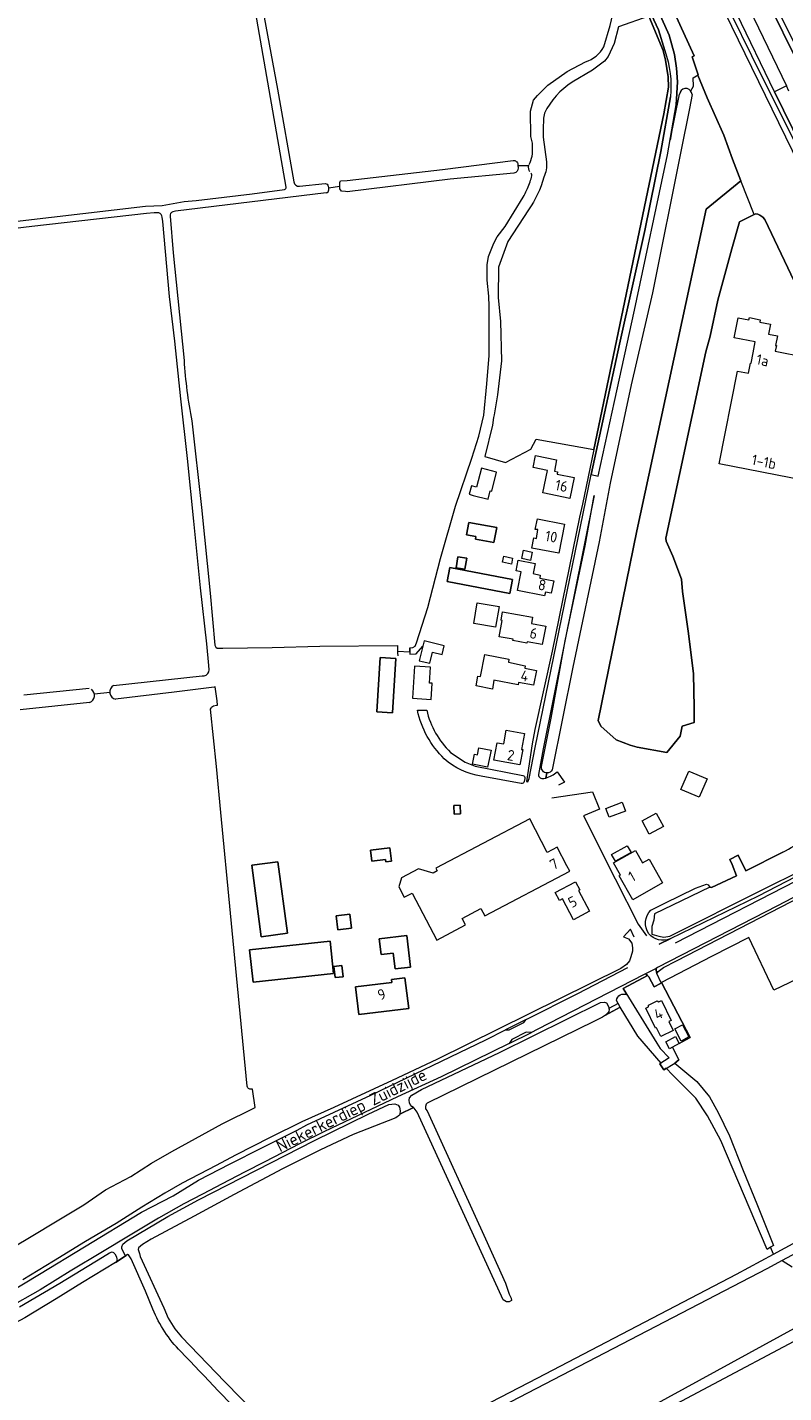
# Model space of a CAD drawing. Header units: metres. Extents: x 209813 to 223847, y 571801 to 587119.
# Tile 700 of 746: x 221483 to 221768, y 584193 to 584708. Entities that reach past the tile are written whole.
import ezdxf
from ezdxf.enums import TextEntityAlignment as Align

# ---------------------------------------------------------------- set-up
doc = ezdxf.new("R2010")
doc.units = ezdxf.units.M
for name, color, linetype, lineweight in [('B-RO-GK-BESCHOEIING-G', 8, 'GK-BESCHOEIING', 0), ('B-RO-GR-GRAS-GV', 8, 'Continuous', 0), ('B-RO-OG-BEBOUWING-GV', 8, 'Continuous', 0), ('B-RO-OG-BEBOUWING-T18', 8, 'Continuous', 0), ('B-RO-OG-TERREIN_CULTUURSCHEIDING-GV', 8, 'Continuous', 0), ('B-RO-OG-TERREIN_ERF-GV', 8, 'Continuous', 0), ('B-RO-OG-TOPOGRAFIE-T18', 8, 'Continuous', 0), ('B-RO-OG-WATER_KANAAL-GV', 8, 'Continuous', 0), ('B-RO-OG-WEG-GV', 8, 'Continuous', 0), ('B-RO-VH-VERHARDING_BETONSTRAATSTEEN-GV', 8, 'Continuous', 0), ('B-RO-VH-VERHARDING_PUIN-GV', 8, 'Continuous', 0), ('B-RO-VH-VERHARDING_TEGEL-GV', 8, 'Continuous', 0)]:
    doc.layers.add(name, color=color, linetype=linetype, lineweight=lineweight)
doc.styles.add('NLCS-ISO-M200-T18', font='txt', dxfattribs={"height": 0.36})
doc.linetypes.add('GK-BESCHOEIING', pattern='A,30,-5,[1,NLCS.shx,S=1,R=0,X=0,Y=0],-5', length=40)

msp = doc.modelspace()

# ---------------------------------------------------------------- linework, layer by layer
at = {"layer": 'B-RO-GK-BESCHOEIING-G', "flags": 128}
for points in [[(221875.738, 584454.845), (221874.508, 584455.066), (221873.062, 584455.961), (221872.183, 584457.19), (221847.773, 584506.691), (221791.235, 584619.586), (221692.021, 584823.048), (221668.547, 584870.73), (221657.634, 584892.46), (221646.635, 584912.998), (221631.561, 584939.584), (221622.157, 584954.665), (221605.775, 584980.039), (221592.815, 584999.476), (221533.755, 585091.875), (221484.107, 585170.707), (221456.455, 585214.021), (221415.099, 585277.685), (221382.506, 585326.88), (221353.466, 585369.682), (221298.776, 585452.31), (221262.849, 585507.464), (221235.508, 585549.912)], [(221733.071, 584696.681), (221733.767, 584697.044), (221726.419, 584713.26), (221726.004, 584713.065)], [(221735.141, 584689.769), (221738.731, 584681.194), (221744.975, 584667.125), (221748.276, 584658.088)], [(221748.276, 584658.088), (221751.416, 584649.92)], [(221751.416, 584649.92), (221738.374, 584639.34), (221712.151, 584518.127), (221697.644, 584446.613), (221698.595, 584444.552), (221704.448, 584439.361)], [(221756.365, 584637.344), (221750.946, 584634.491), (221748.03, 584624.396), (221742.79, 584605.066), (221739.82, 584591.431), (221738.253, 584585.57), (221723.11, 584515.293), (221723.221, 584514.146), (221725.761, 584508.555), (221728.979, 584499.937), (221729.465, 584495.194), (221731.648, 584479.439), (221733.564, 584464.217), (221733.79, 584451.549), (221733.755, 584445.817), (221729.24, 584444.544), (221728.598, 584440.705), (221723.571, 584434.625), (221712.278, 584436.634), (221709.7, 584437.324), (221704.448, 584439.361)], [(221622.028, 584474.846), (221622.055, 584473.674)], [(221622.055, 584473.674), (221622.075, 584472.755)], [(221626.631, 584473.999), (221626.631, 584471.624), (221629.085, 584471.688), (221631.579, 584474.609)], [(221622.075, 584472.755), (221622.089, 584472.139)], [(221622.089, 584472.139), (221622.116, 584470.967)], [(221750.432, 584395.889), (221753.265, 584389.943), (221767.157, 584396.969)], [(221747.222, 584394.303), (221748.11, 584392.417), (221749.742, 584388.157), (221740.347, 584383.643), (221739.683, 584383.777)], [(221720.324, 584350.015), (221719.754, 584351.262)], [(221720.789, 584348.995), (221720.324, 584350.015)], [(221721.355, 584347.755), (221720.789, 584348.995)]]:
    msp.add_lwpolyline(points, dxfattribs=at)
at = {"layer": 'B-RO-GR-GRAS-GV', "flags": 128}
for points in [[(221580.12, 584647.645), (221577.854, 584660.491), (221565.424, 584731.867), (221557.776, 584774.543), (221552.695, 584799.253), (221539.673, 584870.78), (221536.265, 584888.979)], [(221699.749, 584700.51), (221702.157, 584708.548), (221704.203, 584717.084), (221704.394, 584717.405), (221704.792, 584717.673), (221705.315, 584717.643), (221710.632, 584720.694), (221710.837, 584722.487), (221710.484, 584724.309), (221706.387, 584732.471), (221688.409, 584767.031), (221680.608, 584780.79), (221674.864, 584790.355), (221666.421, 584802.111), (221662.547, 584806.065), (221658.678, 584809.351)], [(221557.952, 584788.683), (221560.933, 584771.438), (221568.678, 584728.712), (221576.82, 584684.487), (221582.944, 584649.555)], [(221658.259, 584560.817), (221657.866, 584557.975), (221654.908, 584546.054), (221662.703, 584543.813), (221672.303, 584548.909), (221674.288, 584552.614), (221695.999, 584548.737), (221722.35, 584675.17), (221724.09, 584685.3), (221724, 584689.21), (221723.01, 584695.44), (221722.15, 584699.15), (221716.68, 584712.03), (221705.298, 584707.995), (221703.681, 584701.717), (221701.431, 584696.801), (221700.021, 584695.097), (221695.446, 584691.702), (221687.903, 584687.187)], [(221672.726, 584659.292), (221672.954, 584660.108), (221672.909, 584664.201), (221672.311, 584666.631), (221672.136, 584676.223), (221673.264, 584680.338), (221674.755, 584682.15), (221678.697, 584686.074), (221685.964, 584691.193), (221692.847, 584694.842)], [(221677.38, 584675.415), (221677.104, 584673.582), (221676.957, 584669.361), (221676.958, 584666.441), (221678.114, 584657.105)], [(221595.924, 584647.989), (221595.98, 584647.342), (221600.314, 584647.957), (221600.313, 584649.353), (221600.547, 584649.971), (221603.083, 584650.079), (221639.021, 584654.209), (221665.555, 584657.616)], [(221667.359, 584656.151), (221667.415, 584655.708), (221671.489, 584655.71)], [(221667.415, 584655.708), (221667.521, 584654.87)], [(221585.125, 584647.911), (221594.781, 584648.935)], [(221665.904, 584652.93), (221641.9, 584650.608), (221603.021, 584645.773), (221602.488, 584645.922), (221600.89, 584646.113), (221600.314, 584646.944), (221600.314, 584647.957)], [(221456.11, 584632.2), (221527.137, 584640.395), (221533.392, 584640.727), (221541.714, 584642.155), (221546.172, 584642.603), (221567.282, 584645.087), (221579.494, 584646.747)], [(221595.185, 584645.498), (221538.446, 584638.567), (221537.332, 584638.293)], [(221544.525, 584559.535), (221548.156, 584526.938), (221551.409, 584494.616), (221553.16, 584475.018), (221553.568, 584474.256), (221554.132, 584473.938), (221556.184, 584473.877), (221574.756, 584474.073), (221592.719, 584474.62), (221622.028, 584474.846), (221622.075, 584472.755), (221626.631, 584472.468), (221626.631, 584473.999), (221627.848, 584474.103), (221628.637, 584474.615), (221629.212, 584475.873), (221633.469, 584489.197), (221638.283, 584507.697), (221643.85, 584527.395), (221650.07, 584545.448), (221652.688, 584553.709), (221654.539, 584561.683), (221655.748, 584573.535), (221656.553, 584584.215), (221656.594, 584589.523), (221656.588, 584602.653), (221656.501, 584606.469), (221655.88, 584612.544), (221655.792, 584618.32), (221656.281, 584621.476), (221658.303, 584626.507), (221659.581, 584628.938), (221662.585, 584632.776), (221669.336, 584643.808)], [(221595.98, 584647.342), (221596.061, 584646.416)], [(221671.407, 584639.111), (221663.568, 584627.106), (221660.141, 584617.47), (221659.997, 584605.959), (221660.896, 584596.921), (221661.201, 584582.107), (221659.672, 584569.401), (221658.397, 584561.812), (221658.259, 584560.817)], [(221530.372, 584637.889), (221527.483, 584637.673), (221484.231, 584632.781), (221456.152, 584629.431), (221454.432, 584629.171), (221453.785, 584628.788), (221453.582, 584628.319), (221453.586, 584628.072)], [(221550.905, 584464.94), (221551.021, 584465.662), (221551.018, 584467.387), (221550.192, 584475.485), (221547.836, 584496.611), (221545.323, 584521.743), (221542.928, 584545.339), (221540.387, 584567.861), (221538.09, 584589.617), (221536.15, 584606.437), (221533.636, 584634.693), (221533.425, 584636.251)], [(221536.35, 584636.653), (221537.511, 584622.904), (221541.604, 584582.331)], [(221515.077, 584459.827), (221548.422, 584463.456)], [(221481.285, 584456.273), (221505.918, 584458.846)], [(221552.691, 584452.132), (221553.883, 584452.437), (221554.216, 584452.447), (221554.124, 584454.019), (221553.342, 584459.269), (221553, 584459.126), (221537.854, 584457.342), (221515.781, 584454.664)], [(221506.047, 584453.404), (221479.883, 584450.679)], [(221507.823, 584456.72), (221513.673, 584457.35)], [(221565.345, 584308.784), (221559.132, 584374), (221555.448, 584411.922), (221553.885, 584429.258), (221551.623, 584450.841)], [(221790.367, 584357.694), (221763.776, 584344.994), (221754.386, 584364.804), (221740.366, 584357.64), (221721.535, 584347.849), (221732.251, 584327.211), (221725.629, 584323.509), (221728.09, 584318.72), (221726.521, 584317.555), (221734.803, 584310.571), (221739.602, 584304.775), (221742.844, 584298.978), (221747.112, 584290.155), (221752.255, 584277.048), (221757.441, 584264.452), (221763.736, 584248.852), (221762.573, 584248.139)], [(221629.072, 584175.142), (221674.849, 584198.888), (221749.757, 584238.017), (221763.67, 584245.564), (221762.573, 584248.139), (221761.264, 584247.337), (221743.915, 584288.321), (221738.859, 584297.612), (221734.422, 584304.261), (221725.614, 584313.06), (221723.255, 584315.605), (221722.375, 584315.055), (221720.902, 584317.24), (221721.383, 584317.565), (221712.647, 584327.635), (221705.988, 584338.549), (221700.451, 584335.58), (221699.236, 584334.791), (221696.295, 584333.383), (221633.192, 584302.488), (221632.851, 584302.083), (221632.638, 584301.209), (221632.639, 584300.271), (221633.257, 584299.546), (221655.15, 584251.275), (221662.703, 584234.566), (221664.091, 584230.517), (221664.816, 584228.982), (221665.051, 584228.045), (221664.113, 584227.597), (221663.048, 584227.617), (221661.875, 584228.342), (221629.409, 584298.991), (221628.342, 584300.569), (221628.084, 584300.753), (221622.865, 584298.316), (221622.813, 584297.921), (221621.449, 584296.855), (221605.372, 584290.589), (221593.039, 584284.873), (221578.678, 584277.657), (221560.509, 584267.982), (221545.44, 584259.846), (221529.237, 584251.156), (221525.934, 584249.217), (221524.487, 584247.889), (221524.332, 584247.351), (221524.53, 584246.585), (221524.845, 584245.797), (221525.096, 584244.683), (221533.997, 584225.36), (221535.619, 584221.47), (221538.154, 584217.36), (221540.646, 584214.439), (221556.97, 584197.4), (221569.19, 584185.004)], [(221358.606, 584187.598), (221367.618, 584191.887), (221377.617, 584196.331), (221389.363, 584202.364), (221415.763, 584214.802), (221429.551, 584221.403), (221439.387, 584225.868), (221447.009, 584230.298), (221454.842, 584234.639), (221461.179, 584237.791), (221469.588, 584242.606), (221476.847, 584247.893), (221484.605, 584252.629), (221493.219, 584257.727), (221503.816, 584264.185), (221512.073, 584269.744), (221521.574, 584274.763), (221529.396, 584279.873), (221537.043, 584284.187), (221545.963, 584289.104), (221555.945, 584294.643), (221568.42, 584300.861), (221567.416, 584307.74)], [(221763.67, 584245.564), (221843.355, 584288.792)], [(221817.022, 584207.136), (221819.893, 584208.448), (221818.984, 584210.231), (221832.6, 584217.492), (221807.909, 584264.996), (221767.016, 584243.17), (221770.788, 584240.721)], [(221529.901, 584224.799), (221527.089, 584231.598), (221521.66, 584243.837), (221520.704, 584245.337), (221520.307, 584245.377), (221519.752, 584245.089), (221515.808, 584242.44), (221503.364, 584234.858), (221493.485, 584228.668), (221481.569, 584221.56), (221468.625, 584214.646), (221454.95, 584206.742), (221436.901, 584196.905), (221426.477, 584191.312), (221416.092, 584186.14), (221404.108, 584180.452), (221394.365, 584175.989), (221381.127, 584169.979), (221370, 584164.609), (221357.598, 584158.799), (221341.292, 584150.807), (221324.705, 584142.811), (221317.52, 584139.54)], [(221767.016, 584243.17), (221761.203, 584240.068), (221606.758, 584159.696), (221598.738, 584155.375), (221597.634, 584154.426), (221597.109, 584153.695), (221597.076, 584152.832), (221597.228, 584152.042), (221597.874, 584150.98), (221606.898, 584140.26), (221611.653, 584136.147), (221614.703, 584133.057), (221616.323, 584133.08), (221618.07, 584134.295), (221653.063, 584153.901), (221718.616, 584188.655), (221783.593, 584224.134), (221785.484, 584225.372)], [(221788.967, 584221.789), (221787.452, 584221.173), (221725.075, 584187.997), (221618.179, 584129.499), (221617.433, 584128.923), (221617.327, 584128.113), (221617.498, 584126.557), (221618.693, 584124.81), (221623.939, 584118.673), (221630.274, 584109.83), (221634.797, 584102.286), (221638.34, 584093.164), (221639.518, 584091.085)]]:
    msp.add_lwpolyline(points, dxfattribs=at)
at = {"layer": 'B-RO-GR-GRAS-GV'}
for points in [[(221692.847, 584694.842, 0.1960696), (221699.749, 584700.51)], [(221687.903, 584687.187, 0.1378558), (221677.38, 584675.415)], [(221671.605, 584656.129, 0.0795584), (221672.726, 584659.292)], [(221665.555, 584657.616, -0.4773638), (221667.359, 584656.151)], [(221667.521, 584654.87, -0.396249), (221665.904, 584652.93)], [(221671.884, 584653.365, -0.1878307), (221671.489, 584655.71)], [(221678.114, 584657.105, -0.1368739), (221677.183, 584651.334)], [(221582.944, 584649.555, 0.3946233), (221585.125, 584647.911)], [(221594.781, 584648.935, -0.4210518), (221595.924, 584647.989)], [(221670.796, 584646.554, 0.031893), (221672.58, 584651.412)], [(221677.183, 584651.334, -0.089497), (221671.407, 584639.111)], [(221672.58, 584651.412, 0.278201), (221672.22, 584652.9)], [(221579.494, 584646.747, 0.3893102), (221580.12, 584647.645)], [(221669.336, 584643.808, 0.0080934), (221670.796, 584646.554)], [(221537.332, 584638.293, 0.3608471), (221536.35, 584636.653)], [(221532.166, 584637.897, 0.0758019), (221530.372, 584637.889)], [(221533.425, 584636.251, 0.2854857), (221532.166, 584637.897)], [(221541.604, 584582.331, 0.0321884), (221544.525, 584559.535)], [(221548.422, 584463.456, 0.3812299), (221550.933, 584465.027)], [(221551.623, 584450.841, -0.215124), (221552.691, 584452.132)], [(221567.416, 584307.74, -0.4255669), (221565.345, 584308.784)], [(221540.391, 584208.864, -0.1012135), (221529.901, 584224.799)], [(221568.598, 584179.359, -0.0007305), (221540.391, 584208.864)]]:
    msp.add_lwpolyline(points, format="xyb", dxfattribs=at)
for centre, radius, start, end in [((221595.05, 584646.593), 1.103, 277.03707, 0.96341), ((221504.994, 584456.102), 2.896, 291.32331, 52.52961), ((221516.49, 584457.39), 2.817, 120.10408, 257.83101)]:
    msp.add_arc(centre, radius, start, end, dxfattribs=at)
at = {"layer": 'B-RO-OG-BEBOUWING-GV', "flags": 128}
for points in [[(221650.581, 584531.47), (221656.141, 584530.048), (221656.955, 584533.229), (221657.555, 584533.076), (221659.384, 584540.226), (221653.665, 584541.689), (221651.853, 584534.604), (221649.891, 584535.106), (221649.061, 584531.859)], [(221659.436, 584519.291), (221648.932, 584521.262), (221648.054, 584516.584), (221651.554, 584515.927), (221651.381, 584515.003), (221658.385, 584513.689)], [(221644.088, 584504.212), (221647.371, 584503.626), (221648.105, 584507.739), (221644.823, 584508.325)], [(221640.743, 584498.954), (221664.359, 584494.432), (221665.38, 584499.764), (221641.764, 584504.286)], [(221632.073, 584476.646), (221630.257, 584469.153), (221634.262, 584468.182), (221635.275, 584472.362), (221638.856, 584471.494), (221639.66, 584474.807)], [(221614.249, 584449.91), (221620.164, 584449.548), (221621.416, 584470.011), (221615.501, 584470.373)], [(221634.696, 584454.602), (221635.104, 584460.671), (221634.051, 584460.737), (221634.442, 584466.716), (221628.441, 584467.076), (221627.654, 584455.042)], [(221643.446, 584411.293), (221645.802, 584411.442), (221645.596, 584414.7), (221643.24, 584414.551)], [(221685.878, 584391.866), (221682.192, 584398.875), (221678.486, 584396.926), (221671.852, 584409.541), (221636.494, 584390.948), (221637.012, 584389.964), (221635.493, 584389.165), (221629.968, 584390.705), (221623.487, 584387.297), (221622.555, 584383.954), (221624.6, 584380.065), (221627.508, 584381.595), (221636.81, 584363.908), (221647.686, 584369.628), (221646.419, 584372.039), (221653.473, 584375.748), (221654.894, 584373.046), (221686.919, 584389.887)], [(221612.333, 584393.638), (221617.577, 584394.255), (221617.684, 584393.347), (221619.767, 584393.592), (221619.17, 584398.666), (221611.843, 584397.804)], [(221577.001, 584393.362), (221567.189, 584392.07), (221570.732, 584365.155), (221580.544, 584366.447)], [(221604.73, 584368.354), (221604.126, 584373.665), (221598.931, 584373.074), (221599.535, 584367.763)], [(221615.192, 584364.354), (221615.906, 584358.437), (221620.425, 584358.983), (221621.147, 584353.003), (221626.945, 584353.703), (221625.509, 584365.599)], [(221566.329, 584360.198), (221567.66, 584348.041), (221597.948, 584351.358), (221596.617, 584363.515)], [(221601.115, 584354.265), (221598.102, 584353.97), (221598.516, 584349.746), (221601.529, 584350.041)], [(221624.836, 584349.696), (221619.728, 584349.067), (221619.867, 584347.936), (221606.166, 584346.247), (221607.449, 584335.843), (221626.258, 584338.162)]]:
    msp.add_lwpolyline(points, close=True, dxfattribs=at)
at = {"layer": 'B-RO-OG-TERREIN_CULTUURSCHEIDING-GV', "flags": 128}
msp.add_lwpolyline([(221779.232, 584680.143), (221779.89, 584680.433), (221754.687, 584731.465), (221753.75, 584730.904), (221750.333, 584726.451), (221749.24, 584725.93), (221768.576, 584685.715)], dxfattribs=at)
at = {"layer": 'B-RO-OG-TERREIN_ERF-GV', "flags": 128}
for points in [[(221722.731, 584699.108), (221720.404, 584706.855), (221711.869, 584725.29)], [(221719.398, 584716), (221724.412, 584704.917), (221726.398, 584697.628), (221727.189, 584692.449), (221727.554, 584687.269), (221727.025, 584678.593), (221724.747, 584665.267), (221728.334, 584682.597), (221729.125, 584684.207)], [(221716.68, 584712.03), (221722.15, 584699.15), (221723.01, 584695.44), (221724, 584689.21), (221724.09, 584685.3), (221722.35, 584675.17), (221695.999, 584548.737)], [(221732.529, 584683.842), (221733.613, 584685.649), (221733.443, 584688.82), (221735.367, 584689.896), (221733.071, 584696.681), (221733.767, 584697.044), (221726.419, 584713.26)], [(221772.724, 584609.48), (221760.396, 584635.397), (221759.694, 584636.327), (221758.58, 584637.074), (221757.748, 584637.398), (221757.002, 584637.485), (221756.365, 584637.344), (221750.946, 584634.491), (221748.03, 584624.396), (221742.79, 584605.066), (221739.82, 584591.431), (221738.253, 584585.57), (221723.11, 584515.293), (221723.221, 584514.146), (221725.761, 584508.555), (221728.979, 584499.937), (221729.465, 584495.194), (221731.648, 584479.439), (221733.564, 584464.217), (221733.79, 584451.549), (221733.755, 584445.817), (221729.24, 584444.544), (221728.598, 584440.705), (221723.571, 584434.625), (221712.278, 584436.634), (221709.7, 584437.324), (221704.448, 584439.361), (221698.595, 584444.552), (221697.644, 584446.613), (221712.151, 584518.127), (221738.374, 584639.34), (221751.416, 584649.92), (221748.276, 584658.088), (221744.975, 584667.125), (221738.731, 584681.194), (221735.141, 584689.769)], [(221695.999, 584548.737), (221691.7, 584528.1), (221690.647, 584523.297), (221680.344, 584472.692), (221673.749, 584443.255), (221672.792, 584437.809), (221670.624, 584423.602), (221671.205, 584423.483), (221671.612, 584424.815), (221673.848, 584436.515), (221694.943, 584539.329), (221705.622, 584588.394), (221715.28, 584631.308), (221721.277, 584661.004), (221724.892, 584681.619)], [(221733.013, 584682.454), (221732.098, 584677.295), (221728.781, 584661.072), (221718.062, 584607.733), (221710.02, 584573.133), (221702.128, 584536.061), (221697.982, 584513.89), (221688.134, 584466.712), (221680.366, 584428.004)], [(221629.576, 584450.467), (221633.036, 584450.467)], [(221642.02, 584434.632), (221647.479, 584430.904), (221651.338, 584429.403), (221669.225, 584425.959)], [(221682.186, 584427.339), (221684.946, 584423.39), (221682.703, 584422.227)], [(221668.608, 584422.853), (221653.567, 584425.674)], [(221670.014, 584424.769), (221669.77, 584423.627)], [(221678.307, 584426.867), (221677.876, 584424.945)], [(221680.192, 584417.481), (221695.543, 584419.775), (221698.199, 584413.25), (221692.062, 584410.752), (221704.094, 584386.975), (221712.671, 584369.926), (221715.881, 584365.427)], [(221717.507, 584375.215), (221722.707, 584377.775), (221734.258, 584383.419), (221738.41, 584384.915), (221739.129, 584384.65), (221739.683, 584383.777), (221740.347, 584383.643), (221749.742, 584388.157), (221748.11, 584392.417), (221747.222, 584394.303), (221750.432, 584395.889), (221753.265, 584389.943), (221767.157, 584396.969)], [(221720.663, 584362.399), (221724.738, 584364.368)]]:
    msp.add_lwpolyline(points, dxfattribs=at)
for points in [[(221756.85, 584589.26), (221748.86, 584590.85), (221750.36, 584598.38), (221754.45, 584597.57), (221754.63, 584598.49), (221758.69, 584597.66), (221758.516, 584596.743), (221762.53, 584595.98), (221761.789, 584592.252), (221765.172, 584591.58), (221764.45, 584587.948), (221764.772, 584587.884), (221764.347, 584585.745), (221775.776, 584583.474), (221773.83, 584573.68), (221782.23, 584572.04), (221775.417, 584537.061), (221743.28, 584543.32), (221750.1, 584578.3), (221754.33, 584577.48), (221755.07, 584581.24), (221755.3, 584581.22), (221755.98, 584585.15)], [(221678.565, 584540.823), (221673.177, 584541.919), (221674.093, 584546.426), (221681.999, 584544.818), (221681.147, 584540.625), (221682.371, 584540.376), (221682.192, 584539.494), (221688.56, 584538.199), (221686.97, 584530.33), (221676.85, 584532.388)], [(221651.381, 584515.003), (221651.554, 584515.927), (221648.054, 584516.584), (221648.932, 584521.262), (221659.436, 584519.291), (221658.385, 584513.689)], [(221682.8, 584509.702), (221672.686, 584511.557), (221673.435, 584515.43), (221674.373, 584515.221), (221674.969, 584518.546), (221673.902, 584518.645), (221674.743, 584522.632), (221684.997, 584520.57)], [(221672.086, 584506.95), (221668.857, 584507.673), (221669.567, 584510.841), (221672.796, 584510.118)], [(221648.105, 584507.739), (221647.371, 584503.626), (221644.088, 584504.212), (221644.823, 584508.325)], [(221662.099, 584508.516), (221665.402, 584507.842), (221664.937, 584505.561), (221661.634, 584506.235)], [(221677.771, 584495.019), (221677.474, 584493.564), (221667.258, 584495.645), (221668.685, 584502.652), (221666.737, 584503.048), (221667.549, 584507.034), (221673.953, 584505.73), (221673.187, 584501.972), (221675.833, 584501.433), (221675.603, 584500.304), (221680.94, 584499.218), (221679.993, 584494.567)], [(221665.38, 584499.764), (221664.359, 584494.432), (221640.743, 584498.954), (221641.764, 584504.286)], [(221652.082, 584491.014), (221660.304, 584489.616), (221658.972, 584481.78), (221650.75, 584483.178)], [(221672.962, 584485.505), (221672.528, 584483.164), (221677.876, 584482.169), (221676.598, 584475.288), (221670.841, 584476.328), (221670.746, 584475.801), (221665.537, 584476.742), (221665.632, 584477.268), (221660.39, 584478.214), (221661.528, 584484.345), (221661.064, 584484.42), (221661.646, 584487.55)], [(221621.416, 584470.011), (221620.164, 584449.548), (221614.249, 584449.91), (221615.501, 584470.373)], [(221667.63, 584461.006), (221667.459, 584460.091), (221658.396, 584461.777), (221657.785, 584458.49), (221651.625, 584459.708), (221652.333, 584463.341), (221653.314, 584463.146), (221654.977, 584471.553), (221664.047, 584469.751), (221663.809, 584468.573), (221670.152, 584467.29), (221669.965, 584466.367), (221674.403, 584465.47), (221673.337, 584459.945)], [(221669.885, 584441.678), (221668.781, 584435.738), (221669.214, 584435.658), (221668.146, 584429.908), (221658.392, 584431.719), (221659.604, 584438.252), (221662.044, 584437.799), (221663.002, 584442.957)], [(221652.21, 584433.673), (221652.742, 584436.339), (221657.294, 584435.43), (221656.01, 584428.997), (221650.26, 584430.145), (221651.012, 584433.912)], [(221735.715, 584417.701), (221728.81, 584420.61), (221731.744, 584427.574), (221738.649, 584424.665)], [(221645.596, 584414.7), (221645.802, 584411.442), (221643.446, 584411.293), (221643.24, 584414.551)], [(221707.956, 584412.494), (221701.752, 584410.17), (221700.507, 584413.494), (221706.711, 584415.818)], [(221714.167, 584408.767), (221719.507, 584411.685), (221722.217, 584406.726), (221716.877, 584403.808)], [(221619.17, 584398.666), (221619.767, 584393.592), (221617.684, 584393.347), (221617.577, 584394.255), (221612.333, 584393.638), (221611.843, 584397.804)], [(221708.622, 584399.446), (221710.046, 584396.938), (221704.112, 584393.567), (221702.688, 584396.075)], [(221705.585, 584388.107), (221706.048, 584388.368), (221703.467, 584392.949), (221711.742, 584397.613), (221714.366, 584392.958), (221716.829, 584394.346), (221721.865, 584385.41), (221710.663, 584379.096)], [(221570.732, 584365.155), (221567.189, 584392.07), (221577.001, 584393.362), (221580.544, 584366.447)], [(221684.214, 584379.43), (221683.069, 584378.823), (221681.494, 584381.795), (221689.101, 584385.825), (221690.7, 584382.806), (221690.262, 584382.574), (221694.4, 584374.763), (221688.377, 584371.572)], [(221598.931, 584373.074), (221604.126, 584373.665), (221604.73, 584368.354), (221599.535, 584367.763)], [(221626.945, 584353.703), (221621.147, 584353.003), (221620.425, 584358.983), (221615.906, 584358.437), (221615.192, 584364.354), (221625.509, 584365.599)], [(221597.948, 584351.358), (221567.66, 584348.041), (221566.329, 584360.198), (221596.617, 584363.515)], [(221598.516, 584349.746), (221598.102, 584353.97), (221601.115, 584354.265), (221601.529, 584350.041)], [(221721.355, 584347.755), (221721.13, 584347.563), (221718.742, 584346.289), (221716.793, 584349.999), (221716.181, 584350.532), (221707.021, 584345.685), (221719.747, 584325.037), (221720.942, 584323.077), (221724.413, 584319.543), (221720.902, 584317.24), (221722.375, 584315.055), (221726.521, 584317.555), (221728.09, 584318.72), (221725.629, 584323.509), (221724.567, 584322.916), (221723.116, 584325.513), (221726.734, 584327.535), (221728.185, 584324.938), (221732.251, 584327.211), (221721.535, 584347.849)], [(221626.258, 584338.162), (221607.449, 584335.843), (221606.166, 584346.247), (221619.867, 584347.936), (221619.728, 584349.067), (221624.836, 584349.696)], [(221715.575, 584338.216), (221716.564, 584338.708), (221716.652, 584339.392), (221719.875, 584340.994), (221720.538, 584340.682), (221721.459, 584341.14), (221725.191, 584333.63), (221724.222, 584333.148), (221725.888, 584329.795), (221721.266, 584327.498), (221719.593, 584330.867), (221719.299, 584330.721)], [(221729.475, 584331.946), (221731.848, 584327.38), (221728.902, 584325.849), (221726.529, 584330.415)]]:
    msp.add_lwpolyline(points, close=True, dxfattribs=at)
at = {"layer": 'B-RO-OG-TERREIN_ERF-GV'}
for points in [[(221639.668, 584432.21, -0.1488035), (221629.576, 584450.467)], [(221633.036, 584450.467, 0.1431382), (221642.02, 584434.632)], [(221653.567, 584425.674, -0.142918), (221639.668, 584432.21)], [(221677.876, 584424.945, 0.1238377), (221682.186, 584427.339)], [(221680.366, 584428.004, -0.2905535), (221678.307, 584426.867)], [(221669.77, 584423.627, -0.4072316), (221668.608, 584422.853)], [(221669.225, 584425.959, -0.4170577), (221670.014, 584424.769)], [(221767.157, 584396.969, 0.0552253), (221783.371, 584407.813)], [(221716.682, 584366.253, -0.3589586), (221717.507, 584375.215)], [(221724.738, 584364.368, -0.3211457), (221716.682, 584366.253)]]:
    msp.add_lwpolyline(points, format="xyb", dxfattribs=at)
msp.add_arc((221730.634, 584682.403), 2.379, 1.22864, 154.6986, dxfattribs=at)
msp.add_arc((221730.634, 584682.403), 2.379, 1.22864, 154.6986, dxfattribs=at)
at = {"layer": 'B-RO-OG-WATER_KANAAL-GV', "flags": 128}
for points in [[(221791.235, 584619.586), (221692.021, 584823.048)], [(221791.235, 584619.586), (221692.021, 584823.048)], [(221726.419, 584713.26), (221733.767, 584697.044), (221733.071, 584696.681), (221735.367, 584689.896), (221735.141, 584689.769), (221738.731, 584681.194), (221744.975, 584667.125), (221748.276, 584658.088), (221751.416, 584649.92)], [(221726.419, 584713.26), (221733.767, 584697.044), (221733.071, 584696.681), (221735.367, 584689.896), (221735.141, 584689.769), (221738.731, 584681.194), (221744.975, 584667.125), (221748.276, 584658.088), (221751.416, 584649.92)], [(221756.365, 584637.344), (221757.002, 584637.485), (221757.748, 584637.398), (221758.58, 584637.074), (221759.694, 584636.327), (221760.396, 584635.397), (221772.724, 584609.48), (221806.072, 584541.075), (221815.958, 584521.3), (221826.048, 584500.908), (221833.753, 584485.476), (221840.843, 584471.507)], [(221756.365, 584637.344), (221757.002, 584637.485), (221757.748, 584637.398), (221758.58, 584637.074), (221759.694, 584636.327), (221760.396, 584635.397), (221772.724, 584609.48), (221806.072, 584541.075), (221815.958, 584521.3), (221826.048, 584500.908), (221833.753, 584485.476), (221840.843, 584471.507)], [(221739.683, 584383.777), (221729.102, 584378.674), (221718.829, 584373.766), (221718.639, 584371.443), (221717.915, 584369.055), (221717.809, 584366.838), (221717.81, 584366.177), (221720.56, 584365.326), (221722.351, 584365.049), (221724.61, 584365.391), (221759.625, 584382.972), (221774.329, 584390.29), (221782.833, 584394.664), (221790.866, 584401.446), (221807.55, 584416.695), (221818.692, 584429.021), (221827.194, 584436.208), (221845.073, 584447.834), (221849.613, 584450.202), (221842.829, 584462.784)], [(221739.683, 584383.777), (221729.102, 584378.674), (221718.829, 584373.766), (221718.639, 584371.443), (221717.915, 584369.055), (221717.809, 584366.838), (221717.81, 584366.177), (221720.56, 584365.326), (221722.351, 584365.049), (221724.61, 584365.391), (221759.625, 584382.972), (221774.329, 584390.29), (221782.833, 584394.664), (221790.866, 584401.446), (221807.55, 584416.695), (221818.692, 584429.021), (221827.194, 584436.208), (221845.073, 584447.834), (221849.613, 584450.202), (221842.829, 584462.784)], [(221767.157, 584396.969), (221753.265, 584389.943), (221750.432, 584395.889), (221747.222, 584394.303), (221748.11, 584392.417), (221749.742, 584388.157), (221740.347, 584383.643), (221739.683, 584383.777)], [(221767.157, 584396.969), (221753.265, 584389.943), (221750.432, 584395.889), (221747.222, 584394.303), (221748.11, 584392.417), (221749.742, 584388.157), (221740.347, 584383.643), (221739.683, 584383.777)]]:
    msp.add_lwpolyline(points, dxfattribs=at)
msp.add_lwpolyline([(221751.416, 584649.92), (221738.374, 584639.34), (221712.151, 584518.127), (221697.644, 584446.613), (221698.595, 584444.552), (221704.448, 584439.361), (221709.7, 584437.324), (221712.278, 584436.634), (221723.571, 584434.625), (221728.598, 584440.705), (221729.24, 584444.544), (221733.755, 584445.817), (221733.79, 584451.549), (221733.564, 584464.217), (221731.648, 584479.439), (221729.465, 584495.194), (221728.979, 584499.937), (221725.761, 584508.555), (221723.221, 584514.146), (221723.11, 584515.293), (221738.253, 584585.57), (221739.82, 584591.431), (221742.79, 584605.066), (221748.03, 584624.396), (221750.946, 584634.491), (221756.365, 584637.344)], close=True, dxfattribs=at)
msp.add_lwpolyline([(221751.416, 584649.92), (221738.374, 584639.34), (221712.151, 584518.127), (221697.644, 584446.613), (221698.595, 584444.552), (221704.448, 584439.361), (221709.7, 584437.324), (221712.278, 584436.634), (221723.571, 584434.625), (221728.598, 584440.705), (221729.24, 584444.544), (221733.755, 584445.817), (221733.79, 584451.549), (221733.564, 584464.217), (221731.648, 584479.439), (221729.465, 584495.194), (221728.979, 584499.937), (221725.761, 584508.555), (221723.221, 584514.146), (221723.11, 584515.293), (221738.253, 584585.57), (221739.82, 584591.431), (221742.79, 584605.066), (221748.03, 584624.396), (221750.946, 584634.491), (221756.365, 584637.344)], close=True, dxfattribs=at)
at = {"layer": 'B-RO-OG-WEG-GV', "flags": 128}
for points in [[(221717.132, 584775.258), (221755.452, 584697.172), (221793.665, 584620.281), (221822.126, 584564.893), (221844.059, 584522.526), (221861.959, 584487.234), (221878.488, 584455.551), (221878.911, 584455.769), (221874.15, 584465.219), (221874.332, 584465.934), (221872.559, 584469.465), (221871.874, 584469.693), (221863.353, 584486.6), (221849.708, 584513.506), (221832.779, 584546.962), (221821.296, 584570.275), (221811.997, 584587.872), (221790.539, 584630.524), (221774.389, 584662.567), (221764.088, 584683.505), (221749.834, 584712.875)], [(221676.254, 584429.242), (221679.88, 584447.532), (221685.219, 584476.657), (221692.706, 584512.471), (221696.155, 584531.356), (221676.915, 584435.978), (221675.107, 584426.291)], [(221677.174, 584424.784), (221677.876, 584424.945), (221678.307, 584426.867)], [(221814.074, 584407.965), (221809.882, 584416.137), (221816.458, 584422.072), (221818.896, 584423.323), (221817.927, 584425.21), (221810.01, 584417.023), (221798.569, 584406.068), (221789.795, 584398.462), (221785.604, 584395.198), (221782.45, 584393.086), (221757.899, 584380.392), (221720.663, 584362.399)], [(221726.833, 584362.865), (221776.675, 584388.416), (221801.274, 584401.297), (221798.966, 584405.648), (221810.124, 584411.372), (221812.335, 584407.064), (221814.074, 584407.965)], [(221709.794, 584368.028), (221707.237, 584365.17), (221709.092, 584364.297), (221710.308, 584362.742), (221710.522, 584361.015), (221710.522, 584359.694), (221710.012, 584357.604), (221709.394, 584356.091), (221708.287, 584354.641), (221706.198, 584353.147), (221636.915, 584318.86), (221620.078, 584310.944), (221598.063, 584300.788), (221586.046, 584295.369), (221574.065, 584289.518), (221560.954, 584282.788), (221553.718, 584278.993), (221540.957, 584272.292), (221534.398, 584268.484), (221525.762, 584263.268), (221516.092, 584257.128), (221504.522, 584250.282), (221492.47, 584242.962), (221480.928, 584235.814)], [(221711.17, 584365.012), (221709.794, 584368.028)], [(221670.49, 584333.95), (221690.007, 584343.816), (221708.85, 584353.599)], [(221715.45, 584351.169), (221715.003, 584350.892), (221674.682, 584330.133), (221672.469, 584329.043)], [(221708.528, 584343.241), (221707.021, 584345.685), (221716.181, 584350.532), (221715.45, 584351.169)], [(221479.594, 584225.678), (221494.768, 584234.561), (221510.836, 584244.437), (221513.538, 584246.017), (221514.558, 584246.36), (221515.074, 584246.181), (221515.571, 584245.676), (221516.148, 584244.543), (221516.348, 584243.684), (221516.356, 584243.195), (221515.808, 584242.44), (221519.752, 584245.089), (221519.401, 584245.223), (221518.215, 584247.567), (221518.215, 584248.36), (221518.603, 584249.25), (221520.026, 584250.527), (221535.473, 584259.701), (221547.028, 584265.995), (221590.732, 584288.382), (221611.001, 584298.335), (221618.725, 584301.902), (221620.984, 584302.244), (221622.282, 584301.732), (221622.811, 584300.97), (221623.025, 584299.52), (221622.865, 584298.316), (221628.084, 584300.753), (221627.492, 584301.179), (221626.841, 584301.909), (221626.558, 584302.579), (221626.403, 584303.557), (221626.588, 584304.439), (221627.465, 584305.452), (221631.087, 584307.571), (221660.434, 584321.571), (221698.582, 584340.395), (221700.054, 584340.492), (221700.749, 584340.233), (221701.315, 584339.425), (221701.638, 584338.535), (221701.684, 584338.164)], [(221705.204, 584339.969), (221704.584, 584341.09)], [(221399.056, 584190.582), (221411.381, 584196.834), (221425.399, 584203.671), (221437.052, 584209.633), (221450.573, 584216.975), (221474.487, 584230.353), (221487.14, 584238.008), (221504.109, 584248.341), (221525.56, 584261.308), (221537.536, 584267.531), (221547.117, 584273.367), (221558.954, 584279.518), (221570.909, 584285.647), (221584.183, 584292.286), (221587.856, 584294.218), (221612.045, 584305.505), (221655.329, 584326.287), (221662.728, 584330.026)], [(221664.11, 584324.925), (221638.516, 584312.317), (221622.021, 584304.806), (221594.486, 584291.748), (221585.126, 584287.15), (221572.087, 584280.328), (221564.386, 584276.432), (221555.994, 584272.06), (221548.527, 584268.145), (221541.592, 584264.447), (221532.05, 584259.078), (221520.665, 584252.305), (221510.876, 584246.372), (221498.752, 584239.145), (221487.464, 584232.14), (221474.966, 584225.023), (221462.656, 584217.793), (221451.635, 584211.608), (221441.259, 584205.923), (221431.085, 584200.683), (221422.021, 584196.044), (221411.638, 584190.801)]]:
    msp.add_lwpolyline(points, dxfattribs=at)
at = {"layer": 'B-RO-OG-WEG-GV'}
for points in [[(221678.307, 584426.867, -0.4223128), (221676.254, 584429.242)], [(221675.107, 584426.291, 0.4990952), (221677.174, 584424.784)], [(221704.584, 584341.09, -0.5343223), (221708.528, 584343.241)]]:
    msp.add_lwpolyline(points, format="xyb", dxfattribs=at)
at = {"layer": 'B-RO-OG-WEG-GV', "flags": 128}
for points in [[(221796.707, 584393.29), (221792.533, 584391.173), (221765.148, 584376.836), (221720.011, 584353.495), (221719.51, 584353.175), (221719.456, 584352.669), (221719.562, 584351.79), (221719.754, 584351.262), (221720.272, 584352.023), (221722.196, 584353.511), (221727.127, 584356.018), (221790.178, 584388.585), (221791.677, 584388.5), (221792.673, 584387.637), (221793, 584387.167), (221793.052, 584386.871), (221800.172, 584391.325), (221799.826, 584391.843), (221799.061, 584392.594), (221797.931, 584393.154)], [(221701.684, 584338.164), (221701.743, 584337.69), (221701.651, 584336.921), (221701.324, 584336.455), (221700.451, 584335.58), (221705.988, 584338.549), (221705.204, 584339.969)], [(221662.728, 584330.026), (221664.158, 584330.077), (221669.602, 584332.829), (221670.49, 584333.95)], [(221664.11, 584324.925), (221672.469, 584329.043), (221670.487, 584329.194), (221665.138, 584326.476)]]:
    msp.add_lwpolyline(points, close=True, dxfattribs=at)
at = {"layer": 'B-RO-VH-VERHARDING_BETONSTRAATSTEEN-GV', "flags": 128}
msp.add_lwpolyline([(221769.491, 584683.812), (221768.576, 584685.715), (221764.088, 584683.505), (221774.389, 584662.567), (221779.084, 584664.88), (221777.854, 584667.333)], dxfattribs=at)
msp.add_lwpolyline([(221719.754, 584351.262), (221719.562, 584351.79), (221719.456, 584352.669), (221719.51, 584353.175), (221715.45, 584351.169), (221716.793, 584349.999), (221718.742, 584346.289), (221721.13, 584347.563), (221721.355, 584347.755)], close=True, dxfattribs=at)
at = {"layer": 'B-RO-VH-VERHARDING_PUIN-GV', "flags": 128}
for points in [[(221711.869, 584725.29), (221720.404, 584706.855), (221722.731, 584699.108)], [(221694.943, 584539.329), (221697.646, 584538.746), (221703.832, 584566.891), (221711.329, 584601.229), (221723.814, 584659.812), (221727.025, 584678.593), (221727.554, 584687.269), (221727.189, 584692.449), (221726.398, 584697.628), (221724.412, 584704.917), (221719.398, 584716)], [(221724.892, 584681.619), (221721.277, 584661.004), (221715.28, 584631.308), (221705.622, 584588.394), (221694.943, 584539.329)]]:
    msp.add_lwpolyline(points, dxfattribs=at)
at = {"layer": 'B-RO-VH-VERHARDING_PUIN-GV'}
msp.add_lwpolyline([(221722.731, 584699.108, -0.1105138), (221724.892, 584681.619)], format="xyb", dxfattribs=at)
at = {"layer": 'B-RO-VH-VERHARDING_TEGEL-GV', "flags": 128}
msp.add_lwpolyline([(221779.89, 584680.433), (221781.762, 584681.258), (221757.265, 584730.79), (221754.687, 584731.465)], close=True, dxfattribs=at)

# ---------------------------------------------------------------- texts
at = {"layer": 'B-RO-OG-BEBOUWING-T18', "style": 'NLCS-ISO-M200-T18'}
for s, rotation, p in [('1a', 348.8, (221759.593, 584582.389)), ('1-1b', 348.8, (221760.113, 584544.117)), ('16', 348.5, (221683.844, 584535.057)), ('10', 349.6, (221679.978, 584515.929)), ('8', 348.5, (221676.547, 584497.691)), ('6', 349.7, (221673.304, 584479.459)), ('4', 349.5, (221669.942, 584463.465)), ('2', 349.5, (221664.747, 584433.513)), ('7', 27.7, (221681.015, 584392.519)), ('1', 29.4, (221710.318, 584387.856)), ('5', 27.9, (221687.997, 584378.305)), ('9', 19.8, (221616.06, 584343.436)), ('4', 26.4, (221720.297, 584336.096))]:
    msp.add_text(s, height=4, rotation=rotation, dxfattribs=at).set_placement(p, align=Align.MIDDLE)
at = {"layer": 'B-RO-OG-TOPOGRAFIE-T18', "style": 'NLCS-ISO-M200-T18'}
msp.add_text('Niekerkerdiep Zuidzijde', height=4.5, rotation=26.5, dxfattribs=at).set_placement((221604.961, 584299.159), align=Align.MIDDLE)

doc.saveas('drawing.dxf')
